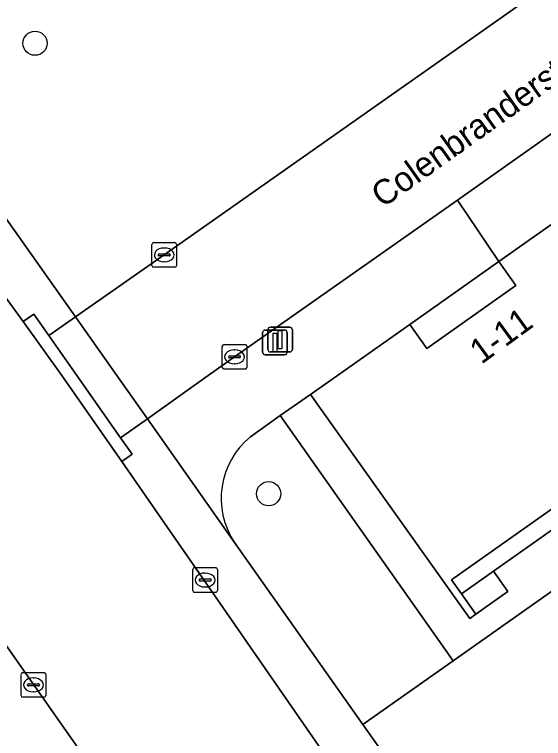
# Model space of a CAD drawing. Extents: x 159352 to 160617, y 385888 to 387323.
# Drawn here: x 160144.5 to 160165.89, y 386985.32 to 387014.61 of the extents above; entities that cross this region are included whole.
import ezdxf

# ---------------------------------------------------------------- set-up
doc = ezdxf.new("R2010")
doc.units = 0
for name, color, linetype in [('IMGEO_Boom', 7, 'Continuous'), ('IMGEO_Groenvoorziening', 7, 'Continuous'), ('IMGEO_Kolk', 7, 'Continuous'), ('IMGEO_Lichtmast', 7, 'Continuous'), ('IMGEO_Openbare_ruimte_label', 7, 'Continuous'), ('IMGEO_Pand', 7, 'Continuous'), ('IMGEO_Pand_nummerreeks', 7, 'Continuous'), ('IMGEO_Pand_overbouw', 7, 'Continuous'), ('IMGEO_Rijbaan_lokaal_gesloten', 7, 'Continuous'), ('IMGEO_Rijbaan_lokaal_open', 7, 'Continuous'), ('IMGEO_Voetpad_open', 7, 'Continuous')]:
    doc.layers.add(name, color=color, linetype=linetype)

msp = doc.modelspace()

# ---------------------------------------------------------------- linework, layer by layer
at = {"layer": 'IMGEO_Boom'}
for centre in [(160145.333, 387013.444), (160154.777, 386995.224)]:
    msp.add_circle(centre, 0.489, dxfattribs=at)
at = {"layer": 'IMGEO_Groenvoorziening'}
for points in [[(160197.745, 387038.153), (160198.103, 387038.392), (160200.935, 387034.31), (160201.038, 387034.18), (160201.54, 387034.534), (160187.309, 387054.44), (160176.39, 387046.736), (160177.502, 387045.102), (160173.557, 387042.352), (160172.438, 387043.946), (160161.109, 387035.936), (160162.2, 387034.339), (160158.241, 387031.547), (160157.15, 387033.144), (160146.063, 387025.301), (160147.197, 387023.742), (160143.238, 387020.945), (160142.135, 387022.531), (160135.848, 387018.11), (160146.971, 387002.384), (160150.557, 387004.883), (160170.858, 387019.195)], [(160234.625, 387009.151), (160214.268, 387041.603), (160212.113, 387040.07), (160202.214, 387033.155), (160202.989, 387032.062), (160210.012, 387022.158), (160178.592, 387000), (160162.24, 386988.468), (160158.586, 386985.897), (160169.928, 386969.833)], [(160153.395, 386993.248), (160158.586, 386985.897), (160162.24, 386988.468), (160155.248, 386998.388), (160154.045, 386997.53)]]:
    msp.add_lwpolyline(points, dxfattribs=at)
msp.add_arc((160156.082, 386995.03), 3.224, 129.1778, 213.5592, dxfattribs=at)
at = {"layer": 'IMGEO_Kolk'}
for p, q in [((160150.056, 387004.457), (160150.056, 387005.309)), ((160150.131, 387005.383), (160150.983, 387005.383)), ((160151.057, 387005.309), (160151.057, 387004.457)), ((160150.358, 387004.926), (160150.756, 387004.926)), ((160150.544, 387005.163), (160150.569, 387005.163)), ((160150.315, 387004.877), (160150.315, 387004.889)), ((160150.753, 387004.84), (160150.355, 387004.84)), ((160150.799, 387004.889), (160150.799, 387004.877)), ((160150.983, 387004.383), (160150.131, 387004.383)), ((160150.567, 387004.603), (160150.542, 387004.603)), ((160152.899, 387000.335), (160152.899, 387001.187)), ((160152.974, 387001.261), (160153.826, 387001.261)), ((160153.9, 387001.187), (160153.9, 387000.335)), ((160153.387, 387001.041), (160153.412, 387001.041)), ((160153.158, 387000.755), (160153.158, 387000.767)), ((160153.596, 387000.718), (160153.198, 387000.718)), ((160153.201, 387000.804), (160153.599, 387000.804)), ((160153.642, 387000.767), (160153.642, 387000.755)), ((160153.826, 387000.261), (160152.974, 387000.261)), ((160153.41, 387000.481), (160153.385, 387000.481)), ((160151.708, 386991.309), (160151.708, 386992.161)), ((160151.783, 386992.235), (160152.635, 386992.235)), ((160152.709, 386992.161), (160152.709, 386991.309)), ((160152.01, 386991.778), (160152.408, 386991.778)), ((160152.196, 386992.015), (160152.221, 386992.015)), ((160151.967, 386991.729), (160151.967, 386991.741)), ((160152.405, 386991.692), (160152.007, 386991.692)), ((160152.219, 386991.455), (160152.194, 386991.455)), ((160152.451, 386991.741), (160152.451, 386991.729)), ((160152.635, 386991.235), (160151.783, 386991.235)), ((160144.841, 386987.994), (160145.693, 386987.994)), ((160144.766, 386987.068), (160144.766, 386987.92)), ((160145.254, 386987.774), (160145.279, 386987.774)), ((160145.767, 386987.92), (160145.767, 386987.068)), ((160145.025, 386987.488), (160145.025, 386987.5)), ((160145.463, 386987.451), (160145.065, 386987.451)), ((160145.068, 386987.537), (160145.466, 386987.537)), ((160145.509, 386987.5), (160145.509, 386987.488)), ((160145.277, 386987.214), (160145.252, 386987.214)), ((160145.693, 386986.994), (160144.841, 386986.994))]:
    msp.add_line(p, q, dxfattribs=at)
for points in [[(160150.056, 387004.457), (160150.056, 387005.309)], [(160150.131, 387005.383), (160150.983, 387005.383)], [(160151.057, 387005.309), (160151.057, 387004.457)], [(160150.983, 387004.383), (160150.131, 387004.383)], [(160152.899, 387000.335), (160152.899, 387001.187)], [(160152.974, 387001.261), (160153.826, 387001.261)], [(160153.9, 387001.187), (160153.9, 387000.335)], [(160153.826, 387000.261), (160152.974, 387000.261)], [(160151.708, 386991.309), (160151.708, 386992.161)], [(160151.783, 386992.235), (160152.635, 386992.235)], [(160152.709, 386992.161), (160152.709, 386991.309)], [(160152.635, 386991.235), (160151.783, 386991.235)], [(160144.841, 386987.994), (160145.693, 386987.994)], [(160144.766, 386987.068), (160144.766, 386987.92)], [(160145.767, 386987.92), (160145.767, 386987.068)], [(160145.693, 386986.994), (160144.841, 386986.994)]]:
    msp.add_lwpolyline(points, dxfattribs=at)
for centre, radius, start, end in [((160150.133, 387005.307), 0.0765, 91.552, 178.448), ((160150.133, 387005.307), 0.0765, 91.552, 178.448), ((160150.981, 387005.307), 0.0765, 1.552, 88.448), ((160150.981, 387005.307), 0.0765, 1.552, 88.448), ((160150.355, 387004.886), 0.0403, 85.8775, 175.7526), ((160150.76, 387004.888), 0.0386, 1.7309, 96.639), ((160150.352, 387004.876), 0.0366, 178.938, 274.7102), ((160150.756, 387004.883), 0.043, 264.8664, 352.4533), ((160150.133, 387004.459), 0.0765, 181.552, 268.448), ((160150.133, 387004.459), 0.0765, 181.552, 268.448), ((160150.981, 387004.459), 0.0765, 271.552, 358.448), ((160150.981, 387004.459), 0.0765, 271.552, 358.448), ((160152.976, 387001.185), 0.0765, 91.552, 178.448), ((160152.976, 387001.185), 0.0765, 91.552, 178.448), ((160153.824, 387001.185), 0.0765, 1.552, 88.448), ((160153.824, 387001.185), 0.0765, 1.552, 88.448), ((160153.198, 387000.764), 0.0403, 85.8775, 175.7526), ((160153.195, 387000.754), 0.0366, 178.938, 274.7102), ((160153.599, 387000.761), 0.043, 264.8664, 352.4533), ((160153.603, 387000.766), 0.0386, 1.7309, 96.639), ((160152.976, 387000.337), 0.0765, 181.552, 268.448), ((160152.976, 387000.337), 0.0765, 181.552, 268.448), ((160153.824, 387000.337), 0.0765, 271.552, 358.448), ((160153.824, 387000.337), 0.0765, 271.552, 358.448), ((160151.785, 386992.159), 0.0765, 91.552, 178.448), ((160151.785, 386992.159), 0.0765, 91.552, 178.448), ((160152.633, 386992.159), 0.0765, 1.552, 88.448), ((160152.633, 386992.159), 0.0765, 1.552, 88.448), ((160152.007, 386991.738), 0.0403, 85.8775, 175.7526), ((160152.412, 386991.74), 0.0386, 1.7309, 96.639), ((160152.004, 386991.728), 0.0366, 178.938, 274.7102), ((160152.408, 386991.735), 0.043, 264.8664, 352.4533), ((160151.785, 386991.311), 0.0765, 181.552, 268.448), ((160151.785, 386991.311), 0.0765, 181.552, 268.448), ((160152.633, 386991.311), 0.0765, 271.552, 358.448), ((160152.633, 386991.311), 0.0765, 271.552, 358.448), ((160144.843, 386987.918), 0.0765, 91.552, 178.448), ((160144.843, 386987.918), 0.0765, 91.552, 178.448), ((160145.691, 386987.918), 0.0765, 1.552, 88.448), ((160145.691, 386987.918), 0.0765, 1.552, 88.448), ((160145.065, 386987.497), 0.0403, 85.8775, 175.7526), ((160145.062, 386987.487), 0.0366, 178.938, 274.7102), ((160145.466, 386987.494), 0.043, 264.8664, 352.4533), ((160145.47, 386987.499), 0.0386, 1.7309, 96.639), ((160144.843, 386987.07), 0.0765, 181.552, 268.448), ((160144.843, 386987.07), 0.0765, 181.552, 268.448), ((160145.691, 386987.07), 0.0765, 271.552, 358.448), ((160145.691, 386987.07), 0.0765, 271.552, 358.448)]:
    msp.add_arc(centre, radius, start, end, dxfattribs=at)
for centre, major_axis, ratio, start_param, end_param in [((160150.543, 387004.883), (-0.387, 0.002), 0.722429, 4.712389, 7.853982), ((160150.568, 387004.883), (-0.39, 0.002), 0.717154, 1.570796, 4.712389), ((160153.386, 387000.761), (-0.387, 0.002), 0.722429, 4.712389, 7.853982), ((160153.411, 387000.761), (-0.39, 0.002), 0.717154, 1.570796, 4.712389), ((160152.195, 386991.735), (-0.387, 0.002), 0.722429, 4.712389, 7.853982), ((160152.22, 386991.735), (-0.39, 0.002), 0.717154, 1.570796, 4.712389), ((160145.253, 386987.494), (-0.387, 0.002), 0.722429, 4.712389, 7.853982), ((160145.278, 386987.494), (-0.39, 0.002), 0.717154, 1.570796, 4.712389)]:
    msp.add_ellipse(centre, major_axis=major_axis, ratio=ratio, start_param=start_param, end_param=end_param, dxfattribs=at)
at = {"layer": 'IMGEO_Lichtmast'}
for p, q in [((160154.534, 387000.944), (160154.534, 387001.744)), ((160154.534, 387001.744), (160154.534, 387000.944)), ((160154.634, 387001.844), (160155.424, 387001.844)), ((160155.424, 387001.844), (160154.634, 387001.844)), ((160154.747, 387001.057), (160154.747, 387001.857)), ((160154.747, 387001.857), (160154.747, 387001.057)), ((160154.847, 387001.957), (160155.637, 387001.957)), ((160155.637, 387001.957), (160154.847, 387001.957)), ((160155.524, 387001.744), (160155.524, 387000.944)), ((160155.524, 387000.944), (160155.524, 387001.744)), ((160155.737, 387001.857), (160155.737, 387001.057)), ((160155.737, 387001.057), (160155.737, 387001.857)), ((160155.424, 387000.844), (160154.634, 387000.844)), ((160154.634, 387000.844), (160155.424, 387000.844)), ((160155.637, 387000.957), (160154.847, 387000.957)), ((160154.847, 387000.957), (160155.637, 387000.957))]:
    msp.add_line(p, q, dxfattribs=at)
for points in [[(160154.954, 387001.719), (160155.104, 387001.719), (160155.104, 387000.969), (160154.954, 387000.969), (160154.954, 387001.719)], [(160155.167, 387001.832), (160155.317, 387001.832), (160155.317, 387001.082), (160155.167, 387001.082), (160155.167, 387001.832)]]:
    msp.add_lwpolyline(points, dxfattribs=at)
for centre, start, end in [((160154.634, 387001.744), 90, 180), ((160154.634, 387001.744), 90, 180), ((160154.847, 387001.857), 90, 180), ((160154.847, 387001.857), 90, 180), ((160155.424, 387001.744), 0, 90), ((160155.424, 387001.744), 360, 90), ((160155.637, 387001.857), 0, 90), ((160155.637, 387001.857), 360, 90), ((160154.634, 387000.944), 180, 270), ((160154.634, 387000.944), 180, 270), ((160154.847, 387001.057), 180, 270), ((160154.847, 387001.057), 180, 270), ((160155.424, 387000.944), 270, 0), ((160155.424, 387000.944), 270, 0), ((160155.637, 387001.057), 270, 0), ((160155.637, 387001.057), 270, 0)]:
    msp.add_arc(centre, 0.1, start, end, dxfattribs=at)
at = {"layer": 'IMGEO_Pand'}
msp.add_lwpolyline([(160157.555, 387000), (160156.475, 386999.237), (160162.909, 386990.182), (160163.154, 386990.354), (160162.574, 386991.172), (160162.169, 386991.743), (160168.733, 386996.378), (160170.47, 386997.604), (160173.863, 387000), (160176.959, 387002.186), (160177.357, 387001.637), (160177.925, 387000.854), (160178.035, 387000.93), (160171.715, 387009.994), (160164.089, 387004.612), (160164.775, 387003.64), (160161.17, 387001.096), (160160.484, 387002.068)], close=True, dxfattribs=at)
at = {"layer": 'IMGEO_Pand_overbouw'}
msp.add_lwpolyline([(160160.484, 387002.068), (160161.17, 387001.096), (160164.775, 387003.64), (160164.089, 387004.612)], close=True, dxfattribs=at)
at = {"layer": 'IMGEO_Rijbaan_lokaal_gesloten'}
msp.add_lwpolyline([(160060.195, 387107.996), (160074.7, 387087.444), (160077.989, 387082.818), (160079.152, 387081.161), (160098.676, 387053.554), (160102.353, 387048.185), (160102.5, 387047.971), (160104.728, 387044.674), (160106.898, 387041.58), (160114.818, 387030.306), (160116.584, 387027.806), (160118.701, 387024.809), (160120.756, 387021.9), (160121.305, 387021.202), (160121.653, 387020.703), (160132.537, 387005.612), (160132.667, 387005.437), (160136.494, 387000), (160150.587, 386979.918), (160157.158, 386984.521), (160148.845, 386996.534), (160146.417, 387000), (160144.858, 387002.184), (160135.206, 387015.471)], dxfattribs=at)
at = {"layer": 'IMGEO_Rijbaan_lokaal_open'}
msp.add_lwpolyline([(160148.646, 387000), (160149.876, 386998.25), (160152.33, 387000), (160153.399, 387000.762), (160162.409, 387007.103), (160169.963, 387012.436), (160171.01, 387013.188), (160177.37, 387017.662), (160184.852, 387022.966), (160192.251, 387028.171), (160200.115, 387033.743), (160200.935, 387034.31), (160198.103, 387038.392), (160197.745, 387038.153), (160183.313, 387028.042), (160170.858, 387019.195), (160150.557, 387004.883), (160146.971, 387002.384)], close=True, dxfattribs=at)
at = {"layer": 'IMGEO_Voetpad_open'}
for points in [[(160135.206, 387015.471), (160144.858, 387002.184), (160145.279, 387002.48), (160145.884, 387001.62), (160146.971, 387002.384), (160135.848, 387018.11)], [(160164.089, 387004.612), (160162.409, 387007.103), (160153.399, 387000.762), (160152.33, 387000), (160149.876, 386998.25), (160153.395, 386993.248)], [(160153.355, 386975.972), (160150.587, 386979.918), (160136.494, 387000), (160132.667, 387005.437), (160132.537, 387005.612)], [(160154.045, 386997.53), (160155.248, 386998.388), (160156.475, 386999.237), (160157.555, 387000), (160160.484, 387002.068), (160164.089, 387004.612)], [(160169.132, 386995.814), (160163.868, 386992.088), (160164.447, 386991.266), (160163.154, 386990.354), (160162.909, 386990.182), (160156.475, 386999.237), (160155.248, 386998.388), (160162.24, 386988.468), (160178.592, 387000)], [(160200.244, 386933.237), (160197.228, 386931.145), (160194.475, 386935.058), (160191.175, 386939.67), (160181.459, 386953.438), (160180.904, 386954.219), (160176.784, 386960.058), (160176.711, 386960.006), (160172.85, 386965.681), (160169.928, 386969.833), (160158.586, 386985.897), (160153.395, 386993.248), (160149.876, 386998.25), (160148.789, 386997.486), (160149.255, 386996.822), (160148.845, 386996.534), (160157.158, 386984.521), (160159.9, 386980.558), (160162.978, 386976.109)]]:
    msp.add_lwpolyline(points, dxfattribs=at)
for points in [[(160164.089, 387004.612), (160171.715, 387009.994), (160169.963, 387012.436), (160162.409, 387007.103)], [(160160.484, 387002.068), (160161.17, 387001.096), (160164.775, 387003.64), (160164.089, 387004.612)], [(160147.022, 387000), (160145.884, 387001.62), (160145.279, 387002.48), (160144.858, 387002.184), (160146.417, 387000), (160148.845, 386996.534), (160149.255, 386996.822), (160148.789, 386997.486)], [(160148.646, 387000), (160146.971, 387002.384), (160145.884, 387001.62), (160147.022, 387000), (160148.789, 386997.486), (160149.876, 386998.25)], [(160163.868, 386992.088), (160169.132, 386995.814), (160168.733, 386996.378), (160162.169, 386991.743), (160162.574, 386991.172)], [(160162.574, 386991.172), (160163.154, 386990.354), (160164.447, 386991.266), (160163.868, 386992.088)]]:
    msp.add_lwpolyline(points, close=True, dxfattribs=at)
msp.add_arc((160156.082, 386995.03), 3.224, 129.1778, 213.5592, dxfattribs=at)

# ---------------------------------------------------------------- texts
at = {"layer": 'IMGEO_Openbare_ruimte_label'}
msp.add_text('Colenbranderstraat', height=1, rotation=35.3911, dxfattribs=at).set_placement((160159.386, 387006.758))
at = {"layer": 'IMGEO_Pand_nummerreeks'}
msp.add_text('1-11', height=1, rotation=36.0274, dxfattribs=at).set_placement((160163.376, 387000.436))

doc.saveas('drawing.dxf')
